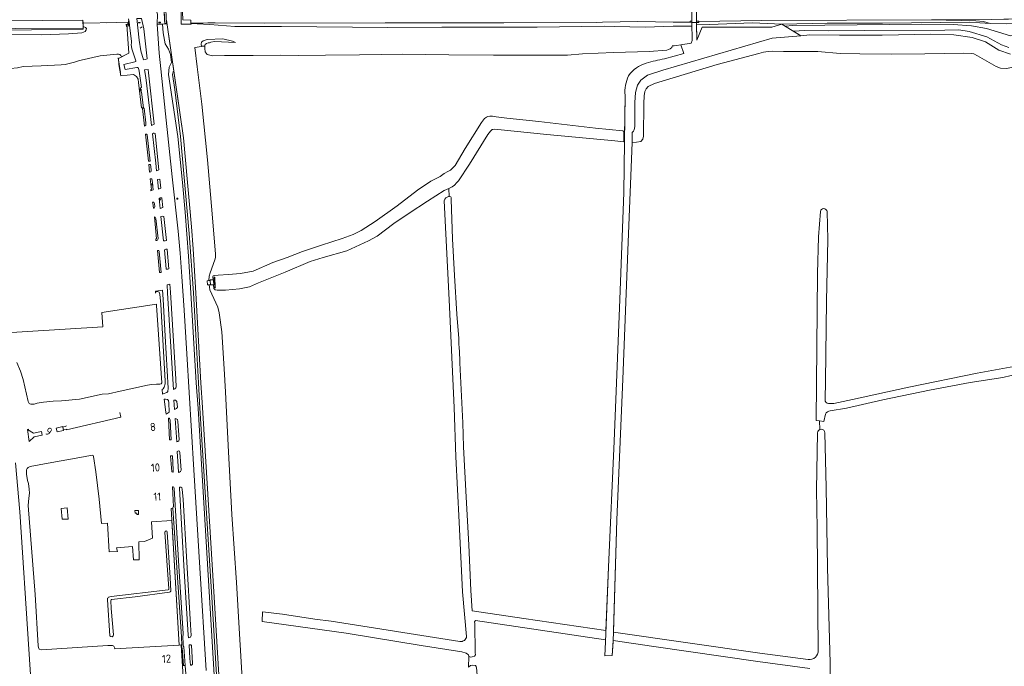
# Model space of a CAD drawing. Header units: metres. Extents: x 209813 to 223847, y 571801 to 587119.
# Tile 563 of 656: x 216690 to 217179, y 585540 to 585862. Entities that reach past the tile are written whole.
import ezdxf
from ezdxf.enums import TextEntityAlignment as Align

# ---------------------------------------------------------------- set-up
doc = ezdxf.new("R2010")
doc.units = ezdxf.units.M
doc.linetypes.add('IE-TERREINAFSCHEIDING', pattern=[10, 8, -2])
for name, color, linetype, lineweight in [('B-RO-GK-BESCHOEIING-G', 8, 'GK-BESCHOEIING', 0), ('B-RO-GK-BESCHOEIING_DAMWAND-G', 8, 'GK-BESCHOEIING', 0), ('B-RO-GR-GRAS-GV', 8, 'Continuous', 0), ('B-RO-GR-GROENVOORZIENING-GV', 8, 'Continuous', 0), ('B-RO-GW-TALUD_KRUIN-G', 8, 'Continuous', 0), ('B-RO-IE-MEUBILAIR_WEGMEUBILAIR-S', 8, 'Continuous', 0), ('B-RO-IE-TERREINAFSCHEIDING-G', 8, 'IE-TERREINAFSCHEIDING', 0), ('B-RO-KL-DATA_CAI-S', 8, 'Continuous', 0), ('B-RO-KL-WATER_BRANDLEIDING_PUT-S', 8, 'Continuous', 0), ('B-RO-KW-KUNSTWERK_DUIKER-GV', 8, 'Continuous', 0), ('B-RO-KW-KUNSTWERK_GEMAAL-GV', 8, 'Continuous', 0), ('B-RO-KW-KUNSTWERK_LANDHOOFD-GV', 8, 'Continuous', 0), ('B-RO-KW-KUNSTWERK_PERRON-GV', 8, 'Continuous', 0), ('B-RO-KW-KUNSTWERK_STUW-GV', 8, 'Continuous', 0), ('B-RO-OG-BEBOUWING-T18', 8, 'Continuous', 0), ('B-RO-OG-WEG-GV', 8, 'Continuous', 0), ('B-RO-VH-ONVERHARD-GV', 8, 'Continuous', 0), ('B-RO-VH-VERHARDING_HALFVERHARDING-GV', 8, 'Continuous', 0), ('B-RO-VH-VERHARDING_HALFVERHARDING_GRIND-GV', 8, 'Continuous', 0), ('B-RO-VH-VERHARDING_OPEN-GV', 8, 'Continuous', 0), ('B-RO-VW-VRI-S', 8, 'Continuous', 0)]:
    doc.layers.add(name, color=color, linetype=linetype, lineweight=lineweight)
doc.styles.add('NLCS-ISO', font='txt')
doc.styles.add('NLCS-ISO-M200-T18', font='txt', dxfattribs={"height": 0.36})
doc.linetypes.add('GK-BESCHOEIING', pattern='A,30,-5,[1,NLCS.shx,S=1,R=0,X=0,Y=0],-5', length=40)

# ---------------------------------------------------------------- blocks, each defined once
blk = doc.blocks.new('SKL-DATA_SIGNAAL_CAIKAST-SO')
at = {"color": 0, "linetype": 'ByBlock', "lineweight": 18}
for points in [[(-2, 2), (2, 2), (2, 1.68), (-2, 1.68)], [(-2, 1.52), (2, 1.52), (2, -2), (-2, -2)]]:
    blk.add_lwpolyline(points, close=True, dxfattribs=at)
at = {"color": 0, "linetype": 'ByBlock', "lineweight": 18, "style": 'NLCS-ISO'}
blk.add_text('cai', height=1.5, dxfattribs=at).set_placement((0, 0), align=Align.MIDDLE_CENTER)
blk = doc.blocks.new('SKL-VRI_PAAL-SO')
at = {"lineweight": 18}
blk.add_circle((0, 0), 1.59, dxfattribs=at)
at = {"lineweight": 18, "style": 'NLCS-ISO'}
blk.add_text('vri', height=1.8, dxfattribs=at).set_placement((-0.1, 0.1), align=Align.MIDDLE_CENTER)
blk = doc.blocks.new('SKL-WATER_BRANDKRAAN_BRANDPUT-SO')
at = {"color": 0, "linetype": 'ByBlock', "lineweight": 18}
blk.add_ellipse((0, 0), major_axis=(2.5, 0), ratio=0.54, dxfattribs=at)
at = {"color": 0, "linetype": 'ByBlock', "lineweight": 18, "style": 'NLCS-ISO'}
blk.add_text('bk', height=1.5, dxfattribs=at).set_placement((0.2, 0), align=Align.MIDDLE_CENTER)
blk = doc.blocks.new('SIE-WEG_SLAGBOOM-SO')
at = {"linetype": 'ByBlock', "lineweight": 18}
h = blk.add_hatch(color=0, dxfattribs=at)
h.dxf.hatch_style = 1
h.paths.add_polyline_path([(0, 0.5), (-1, 0.5), (-2, -0.5), (-1, -0.5)])
h.paths.add_polyline_path([(2, 0.5), (1, 0.5), (0, -0.5), (1, -0.5)])
at = {"color": 0, "linetype": 'ByBlock', "lineweight": 18}
blk.add_lwpolyline([(-2, 0.5), (2, 0.5), (2, -0.5), (-2, -0.5)], close=True, dxfattribs=at)
for points in [[(-2, -0.5), (-1, 0.5)], [(-1, -0.5), (0, 0.5)], [(0, -0.5), (1, 0.5)], [(1, -0.5), (2, 0.5)]]:
    blk.add_lwpolyline(points, dxfattribs=at)

msp = doc.modelspace()

# ---------------------------------------------------------------- linework, layer by layer
at = {"layer": 'B-RO-GK-BESCHOEIING-G', "flags": 128}
for points in [[(216990.059, 585801.009), (216990.059, 585806.154)], [(216994.234, 585800.683), (216994.234, 585805.68)], [(216711.295, 585657.711), (216712.779, 585658.09), (216712.881, 585657.691), (216739.859, 585664.108), (216739.329, 585666.337)], [(216693.403, 585657.905), (216694.016, 585658.074)], [(216710.98, 585659.074), (216712.569, 585659.536), (216712.506, 585659.751)]]:
    msp.add_lwpolyline(points, dxfattribs=at)
at = {"layer": 'B-RO-GK-BESCHOEIING_DAMWAND-G', "flags": 128}
msp.add_lwpolyline([(216762.492, 585861.596), (216770.959, 585803.023), (216773.071, 585780.775), (216774.033, 585769.793), (216774.945, 585758.807), (216775.764, 585747.814), (216776.501, 585736.814), (216777.195, 585725.812), (216779.598, 585681.202), (216780.452, 585668.858), (216786.29, 585574.589), (216792.025, 585477.88), (216795.021, 585422.85), (216799.114, 585356.279), (216803.285, 585291.143), (216804.212, 585277.56), (216804.637, 585275.93), (216804.924, 585275.182), (216805.376, 585274.422)], dxfattribs=at)
at = {"layer": 'B-RO-GR-GRAS-GV', "flags": 128}
for points in [[(217143.107, 585861.74), (217165.123, 585861.192), (217168.996, 585860.904), (217172.279, 585859.908), (217180.281, 585859.658), (217188.967, 585860.053), (217188.904, 585861.7), (217189.423, 585861.692), (217189.418, 585862.2), (217181.454, 585861.981), (217173.084, 585861.795)], [(216774.744, 585859.851), (216784.112, 585859.362), (216796.555, 585858.459), (216819.718, 585858.38), (216872.58, 585857.951), (216899.595, 585858.123), (216946.969, 585858.111), (216980.276, 585858.543), (216985.468, 585858.335), (217000.752, 585857.981), (217014.654, 585858.63), (217023.909, 585858.548), (217023.884, 585860.438), (217023.076, 585860.587), (217014.65, 585860.62), (216996.987, 585860.951), (216979.517, 585860.57), (216976.549, 585860.445), (216930.303, 585860.274), (216871.309, 585860.227), (216811.189, 585860.074), (216786.692, 585860.222)], [(216781.599, 585848.765), (216781.643, 585849.006), (216781.831, 585849.357), (216782.444, 585849.864), (216783.363, 585850.249), (216783.929, 585850.317), (216784.541, 585850.583), (216786.466, 585850.945), (216796.913, 585850.458), (216795.447, 585851.154), (216790.577, 585852.198), (216782.852, 585851.883), (216780.755, 585851.317), (216780.035, 585850.62), (216779.806, 585849.551), (216779.901, 585848.473), (216780.314, 585848.539), (216781.557, 585848.534)], [(216710.104, 585618.646), (216713.142, 585618.91), (216713.67, 585613.232), (216710.633, 585613.232)]]:
    msp.add_lwpolyline(points, close=True, dxfattribs=at)
for points in [[(217143.107, 585861.74), (217058.79, 585861.403), (217027.41, 585860.789), (217027.41, 585860.44), (217026.239, 585860.439), (217026.255, 585859.265)], [(217032.594, 585859.396), (217026.255, 585859.265), (217026.357, 585851.575), (217028.999, 585858.107), (217063.75, 585858.009), (217068.721, 585859.615)], [(217032.594, 585859.396), (217054.027, 585860.232), (217068.721, 585859.615), (217091.262, 585860.039), (217118.672, 585860.062), (217162.014, 585860.461), (217172.279, 585859.908)], [(217068.721, 585859.615), (217070.457, 585858.527), (217074.022, 585858.936), (217138.345, 585859.519), (217153.971, 585859.295), (217163.078, 585858.768), (217170.401, 585857.427), (217182.488, 585853.816), (217183.449, 585853.929), (217186, 585854.685), (217187.172, 585855.183), (217187.93, 585855.732), (217188.664, 585856.875), (217188.995, 585858.081), (217188.967, 585860.053)], [(217181.583, 585847.853), (217177.941, 585849.249), (217170.675, 585853.267), (217161.802, 585855.836), (217156.76, 585856.707), (217149.802, 585856.552), (217109.684, 585856.396), (217092.007, 585856.172), (217080.06, 585856.333), (217074.461, 585856.018), (217078.088, 585853.745), (217082.633, 585854.21), (217097.421, 585854.102), (217118.53, 585854.112), (217142.817, 585854.528), (217154.232, 585854.154), (217163.367, 585852.941), (217169.933, 585850.716), (217176.63, 585846.537), (217182.404, 585844.582)], [(216779.901, 585848.473), (216776.606, 585847.946)], [(216776.606, 585847.946), (216777.731, 585838.252), (216780.162, 585819.796), (216783.034, 585791.985), (216785.293, 585765.167), (216786.947, 585745.162), (216786.914, 585743.52), (216786.68, 585742.381), (216784.198, 585735.884), (216783.767, 585734.263), (216783.565, 585731.98), (216784.282, 585732.012), (216784.267, 585732.289), (216785.735, 585732.368), (216785.633, 585733.817), (216785.83, 585734.327), (216786.438, 585734.54), (216788.195, 585734.734), (216793.351, 585734.99), (216799.387, 585735.434), (216805.745, 585736.748), (216815.516, 585740.933), (216822.561, 585743.426), (216830.204, 585746.387), (216839.661, 585749.623), (216849.869, 585752.931), (216855.495, 585754.919), (216859.424, 585756.885), (216866.405, 585761.328), (216877.246, 585769.209), (216887.418, 585776.972), (216894.074, 585781.45), (216898.68, 585783.72), (216900.728, 585785.182), (216902.498, 585786.25), (216903.849, 585786.899), (216906.149, 585789.21), (216911.141, 585797.735), (216919.33, 585810.646), (216920.826, 585812.624), (216921.683, 585813.225), (216922.474, 585813.635), (216923.441, 585813.753), (216924.697, 585813.795), (216925.785, 585813.646), (216926.513, 585813.483), (216931.906, 585812.779), (216947.762, 585811.045), (216975.932, 585807.764), (216989.576, 585806.407), (216990.059, 585806.154)], [(217010.335, 585842.281), (217019.967, 585844.987), (217018.333, 585849.321), (217014.037, 585848.643), (217013.932, 585848.01), (217013.172, 585847.266), (217011.491, 585846.667), (217002.67, 585846.009), (216985.09, 585845.478), (216969.549, 585844.703), (216962.077, 585844.155), (216925.233, 585844.171), (216902.991, 585844.242), (216880.062, 585844.566), (216858.595, 585844.319), (216841.731, 585844.056), (216828.102, 585843.931), (216819.334, 585844.191), (216805.667, 585844.022), (216791.351, 585843.909), (216785.41, 585843.71), (216782.866, 585844.407), (216781.813, 585845.859), (216781.557, 585847.402), (216781.557, 585848.534)], [(217064.126, 585846.081), (217061.935, 585845.963), (217059.561, 585845.565), (217057.196, 585844.9), (217036.477, 585839.46), (217005.357, 585829.947), (217002.118, 585828.457), (217001.222, 585827.44), (217000.492, 585826.008), (217000.16, 585823.823), (216999.962, 585820.142), (216999.86, 585803.903), (216999.521, 585802.317), (216998.599, 585801.185), (216996.433, 585800.813), (216994.234, 585800.683), (216992.215, 585751.115), (216989.534, 585682.96), (216986.625, 585612.964), (216984.883, 585557.146), (217057.741, 585546.699), (217081.682, 585543.444)], [(217193.986, 585838.79), (217193.741, 585835.342), (217190.699, 585835.276), (217190.607, 585839.06), (217184.864, 585839.703), (217184.54, 585838.82), (217183.667, 585838.076), (217180.385, 585837.534), (217177.378, 585837.664), (217175.225, 585838.448), (217166.02, 585843.871), (217164.204, 585844.714), (217163.127, 585844.936), (217158.99, 585845.096), (217139.819, 585844.862), (217123.081, 585844.623), (217107.387, 585844.819), (217097.739, 585845.02), (217086.612, 585845.883), (217083.201, 585846.003), (217082.372, 585845.881), (217069.455, 585845.878), (217064.126, 585846.081)], [(216990.469, 585803.598), (216990.674, 585824.219)], [(216990.059, 585806.154), (216990.059, 585801.009), (216985.589, 585801.46), (216951.692, 585804.631), (216927.437, 585807.224), (216925.638, 585807.282), (216924.85, 585807.208), (216924.491, 585807.099), (216923.73, 585806.314), (216922.389, 585804.645), (216913.333, 585789.983), (216907.891, 585781.606), (216906.926, 585780.739), (216905.757, 585779.493), (216904.659, 585778.636), (216903.741, 585778.079), (216903.077, 585777.821), (216903.171, 585773.843), (216903.385, 585773.846), (216904.07, 585773.703), (216904.23, 585773.353), (216904.245, 585772.362), (216904.817, 585752.684), (216905.805, 585734.51), (216906.941, 585715.325), (216907.901, 585703.206), (216907.957, 585699.662), (216908.071, 585699.377), (216908.465, 585692.491), (216908.509, 585691.06), (216909.922, 585661.221), (216910.373, 585649.249), (216911.666, 585624.253), (216912.918, 585600.468), (216913.975, 585577.912), (216914.663, 585567.727), (216940.328, 585563.922), (216981.144, 585557.978), (216982.43, 585589.43), (216985.195, 585652.159), (216988.029, 585722.615), (216990.09, 585775.741), (216990.442, 585800.875), (216990.469, 585803.598), (216990.059, 585803.598)], [(216903.077, 585777.821), (216900.719, 585776.799), (216892.393, 585771.53), (216883.255, 585765.542), (216875.642, 585760.366), (216867.337, 585754.148), (216863.051, 585751.774), (216852.283, 585746.87), (216840.457, 585743.454), (216834.04, 585741.408), (216821.533, 585736.129), (216808.341, 585730.914), (216803.839, 585728.833), (216798.904, 585727.9), (216791.984, 585727.282), (216787.783, 585727.239), (216786.692, 585727.37), (216786.092, 585728.042), (216785.937, 585729.924), (216784.396, 585729.873), (216783.832, 585729.847)], [(216902.858, 585773.838), (216903.171, 585773.843)], [(216911.828, 585555.018), (216909.865, 585577.107), (216908.126, 585611.881), (216906.449, 585644.314), (216905.723, 585668.904), (216903.169, 585722.389), (216900.642, 585771.74)], [(217087.603, 585657.905), (217087.316, 585662.152), (217085.746, 585662.359), (217086.459, 585735.489), (217086.92, 585753.765), (217087.892, 585766.385)], [(217091.148, 585766.355), (217091.55, 585752.35), (217090.871, 585721.701), (217090.423, 585682.046), (217090.172, 585672.731)], [(216783.832, 585729.847), (216783.924, 585728.693), (216784.187, 585727.328), (216788.149, 585718.721), (216788.774, 585716.017), (216790.072, 585706.486), (216791.217, 585688.062), (216791.839, 585676.64), (216793.246, 585649.928), (216795.112, 585615.701), (216797.344, 585581.831), (216798.74, 585559.043), (216800.499, 585528.459)], [(216688.071, 585691.197), (216689.874, 585686.884), (216691.221, 585682.804), (216693.751, 585671.907), (216694.3, 585670.767), (216694.514, 585670.606), (216695.13, 585670.449), (216696.736, 585670.576), (216698.277, 585670.981), (216701.428, 585671.565), (216706.172, 585672.044), (216710.256, 585672.168), (216719.196, 585673.074), (216730.633, 585675.54), (216733.713, 585675.695), (216739.529, 585677.059), (216753.036, 585679.892), (216755.118, 585680.259), (216757.634, 585680.48), (216759.203, 585680.496), (216759.902, 585680.658), (216760.223, 585681.131), (216757.638, 585719.655), (216757.591, 585720.188), (216730.428, 585716.129), (216730.939, 585709.038), (216674.546, 585705.444)], [(217186.813, 585685.789), (217178.589, 585683.702), (217162.358, 585681.214), (217142.08, 585677.467), (217118.826, 585672.673), (217100.797, 585668.537), (217092.746, 585667.217), (217091.955, 585667.021), (217091.354, 585666.689), (217090.78, 585666.148), (217090.413, 585665.487), (217089.552, 585661.856), (217087.316, 585662.152)], [(217091.95, 585670.782), (217094.57, 585670.894), (217103.831, 585672.812), (217131.81, 585678.898), (217165.838, 585685.965), (217185.811, 585689.531)], [(217086.789, 585548.176), (217086.289, 585608.602), (217085.985, 585627.853), (217086.37, 585656.303)], [(217090.11, 585656.291), (217090.753, 585629.116), (217091.457, 585589.063), (217092.63, 585541.922), (217092.879, 585507.198), (217092.761, 585485.509)], [(216725.559, 585645.19), (216721.217, 585644.324), (216703.759, 585641.143), (216694.668, 585639.48), (216693.704, 585639.018), (216693.239, 585638.521), (216692.853, 585637.811), (216692.943, 585635.777), (216693.395, 585632.576), (216693.836, 585631.057), (216694.3, 585628.307), (216694.437, 585626.207), (216694.042, 585623.838), (216693.773, 585620.111), (216697.145, 585575.898), (216698.779, 585550.24), (216698.871, 585549.433), (216699.269, 585548.692), (216700.32, 585548.239), (216733.424, 585550.397), (216735.018, 585550.449)], [(216729, 585623.24), (216727.394, 585636.903), (216726.324, 585644.465)], [(216701.872, 585479.245), (216699.116, 585479.072), (216698.629, 585480.311), (216689.64, 585616.948), (216687.506, 585641.303)], [(216736.766, 585548.832), (216768.864, 585550.695), (216765.206, 585612.574), (216755.135, 585611.911), (216755.532, 585603.856), (216751.57, 585602.139), (216748.797, 585602.007), (216748.929, 585593.159), (216746.156, 585593.027), (216745.712, 585599.768), (216737.704, 585599.102), (216738.1, 585597.253), (216734.006, 585597.121), (216733.129, 585611.396), (216730.177, 585611.119), (216729, 585623.24)], [(216763.747, 585578.719), (216761.778, 585606.836)], [(216762.93, 585606.912), (216764.423, 585584.251), (216764.714, 585577.555)], [(216733.782, 585574.512), (216735.1, 585574.816), (216763.395, 585578.088)], [(216734.413, 585555.318), (216733.147, 585573.184)], [(216764.006, 585576.922), (216746.95, 585574.687), (216735.189, 585573.402)], [(216734.814, 585572.839), (216734.966, 585568.923), (216736.11, 585555.806)], [(216912.903, 585545.04), (216912.715, 585545.764), (216912.356, 585546.198), (216911.621, 585546.715), (216909.521, 585547.277), (216889.321, 585550.507), (216852.009, 585556.641), (216810.144, 585562.455), (216810.366, 585567.15), (216820.241, 585565.989), (216836.419, 585563.621), (216844.429, 585562.579), (216908.506, 585552.513)], [(216980.909, 585552.222), (216980.951, 585553.256), (216916.324, 585562.886), (216915.826, 585562.306), (216915.935, 585561.445), (216916.147, 585546.84), (216916.252, 585545.888), (216915.807, 585545.194), (216914.684, 585544.769), (216913.996, 585544.663), (216912.903, 585545.04), (216912.863, 585539.743), (216913.837, 585540.483), (216914.79, 585540.747), (216916.344, 585540.503), (216916.628, 585540.033), (216916.959, 585538.154), (216920.769, 585467.987), (216923.627, 585425.018), (216924.262, 585411.577), (216925.426, 585387.765), (216926.061, 585374.218), (216927.906, 585366.629)], [(217082.602, 585539.054), (217056.724, 585542.581), (217005.04, 585549.936), (216984.754, 585553.031), (216984.288, 585545.477), (216980.656, 585545.387), (216980.909, 585552.222)]]:
    msp.add_lwpolyline(points, dxfattribs=at)
at = {"layer": 'B-RO-GR-GRAS-GV'}
for points in [[(217001.218, 585840.142, -0.0352989), (217010.335, 585842.281)], [(216992.462, 585833.831, -0.1775079), (217001.218, 585840.142)], [(216990.674, 585824.219, -0.1326505), (216992.462, 585833.831)], [(216900.642, 585771.74, -0.2846446), (216902.858, 585773.838)], [(217087.892, 585766.385, -0.8796177), (217091.148, 585766.355)], [(217090.172, 585672.731, 0.4140831), (217091.95, 585670.782)], [(216726.324, 585644.465, 0.4025804), (216725.559, 585645.19)], [(216761.778, 585606.836, -0.9672785), (216762.93, 585606.912)], [(216763.395, 585578.088, 0.2770589), (216763.747, 585578.719)], [(216733.147, 585573.184, -0.2789579), (216733.782, 585574.512)], [(216735.189, 585573.402, 0.1504727), (216734.814, 585572.839)], [(216764.714, 585577.555, -0.2694053), (216764.006, 585576.922)], [(216736.11, 585555.806, -0.8258252), (216734.413, 585555.318)], [(216908.506, 585552.513, 0.4420494), (216911.828, 585555.018)], [(216735.018, 585550.449, -0.5256617), (216736.766, 585548.832)], [(217081.682, 585543.444, 0.4619441), (217086.789, 585548.176)]]:
    msp.add_lwpolyline(points, format="xyb", dxfattribs=at)
msp.add_arc((217088.239, 585656.139), 1.877, 4.65009, 177.61692, dxfattribs=at)
at = {"layer": 'B-RO-GR-GROENVOORZIENING-GV', "flags": 128}
for points in [[(216721.068, 585857.615), (216620.301, 585857.014), (216620.315, 585855.995), (216608.891, 585855.957), (216608.826, 585856.684), (216557.94, 585856.64), (216557.939, 585855.674), (216558.258, 585855.672), (216558.24, 585856.116), (216562.769, 585856.039), (216594.104, 585856.273), (216607.551, 585856.3), (216608.481, 585855.506), (216620.826, 585855.683), (216620.798, 585856.307), (216622.797, 585856.336), (216641.883, 585856.479), (216669.543, 585856.455), (216721.078, 585857.087)], [(216700.25, 585854.172), (216713.806, 585854.782), (216720.428, 585855.209), (216722.04, 585855.87), (216722.661, 585856.666), (216722.681, 585857.405), (216722.234, 585857.949), (216721.052, 585858.453), (216721.078, 585857.087)], [(216740.193, 585843.235), (216743.883, 585845.053), (216742.803, 585859.453), (216743.864, 585859.05), (216744.108, 585859.08), (216743.93, 585860.54), (216737.914, 585860.331), (216721.041, 585860.005), (216721.052, 585858.453)], [(216700.25, 585854.172), (216683.845, 585854.611), (216669.008, 585853.508), (216645.217, 585854.199), (216622.699, 585853.734), (216621.034, 585853.156), (216611.654, 585852.918), (216607.575, 585853.156), (216606.08, 585854.006), (216600.404, 585854.278), (216569.941, 585853.476), (216568.481, 585852.953), (216557.391, 585853.063), (216557.469, 585850.796), (216546.639, 585851.126), (216542.988, 585850.426), (216523.374, 585848.933), (216502.707, 585849.009), (216487.187, 585848.862), (216457.224, 585849.031), (216433.583, 585848.763)], [(216431.718, 585833.672), (216458.506, 585833.848), (216484.41, 585834.173), (216506.675, 585834.41), (216532.458, 585834.406), (216557.24, 585834.375), (216580.804, 585834.904), (216600.934, 585835.02), (216620.726, 585835.025), (216641.17, 585835.099), (216654.262, 585835.306), (216666.102, 585835.985), (216672.956, 585836.547), (216681.463, 585837.207), (216688.355, 585837.898), (216691.252, 585838.42), (216700.202, 585838.739), (216710.155, 585839.25), (216712.174, 585839.556), (216716.762, 585840.722), (216718.83, 585841.252), (216720.118, 585841.704), (216729.477, 585843.772), (216737.921, 585844.692)]]:
    msp.add_lwpolyline(points, dxfattribs=at)
at = {"layer": 'B-RO-GR-GROENVOORZIENING-GV'}
msp.add_lwpolyline([(216737.921, 585844.692, -0.3960327), (216740.193, 585843.235)], format="xyb", dxfattribs=at)
at = {"layer": 'B-RO-GW-TALUD_KRUIN-G', "flags": 128}
for points in [[(216760.524, 585859.606), (216760.901, 585855.265), (216761.919, 585849.742), (216763.611, 585847.026), (216764.495, 585844.492), (216764.982, 585840.513), (216763.936, 585838.164), (216763.482, 585834.573), (216768.124, 585803.662), (216770.561, 585780.732), (216771.768, 585766.099), (216772.634, 585755.121), (216773.443, 585744.139), (216774.715, 585725.83), (216777.328, 585681.108), (216778.233, 585668.372), (216783.981, 585574.555), (216789.771, 585477.731), (216792.392, 585422.504), (216796.751, 585355.843), (216801.23, 585290.746), (216802.016, 585277.837), (216802.438, 585277.788)], [(217023.076, 585860.587), (217014.65, 585860.62), (216996.987, 585860.951), (216979.517, 585860.57), (216976.549, 585860.445), (216930.303, 585860.274), (216871.309, 585860.227), (216811.189, 585860.074), (216786.692, 585860.222), (216774.744, 585859.851)]]:
    msp.add_lwpolyline(points, dxfattribs=at)
at = {"layer": 'B-RO-IE-TERREINAFSCHEIDING-G', "flags": 128}
for points in [[(216737.914, 585860.331), (216732.778, 585860.223)], [(216742.625, 585858.325), (216742.521, 585859.525)], [(216742.625, 585858.325), (216743.819, 585858.702), (216743.616, 585861.199)], [(216750.386, 585858.188), (216749.376, 585857.621)], [(217016.242, 585848.991), (217014.048, 585848.683)], [(216739.634, 585835.484), (216738.587, 585842.794)]]:
    msp.add_lwpolyline(points, dxfattribs=at)
at = {"layer": 'B-RO-KW-KUNSTWERK_DUIKER-GV', "flags": 128}
msp.add_lwpolyline([(217023.711, 585873.205), (217023.884, 585860.438), (217026.239, 585860.439), (217026.066, 585873.218)], close=True, dxfattribs=at)
msp.add_lwpolyline([(217023.711, 585873.205), (217023.884, 585860.438), (217026.239, 585860.439), (217026.066, 585873.218)], close=True, dxfattribs=at)
at = {"layer": 'B-RO-KW-KUNSTWERK_GEMAAL-GV', "flags": 128}
for points in [[(216784.282, 585732.012), (216782.863, 585731.948), (216782.96, 585729.808), (216784.396, 585729.873)], [(216786.486, 585729.967), (216786.389, 585732.108), (216785.98, 585732.089), (216786.094, 585729.949)], [(216710.98, 585659.074), (216710.92, 585659.331), (216707.647, 585658.567), (216708.16, 585656.788), (216711.347, 585657.485)]]:
    msp.add_lwpolyline(points, close=True, dxfattribs=at)
at = {"layer": 'B-RO-KW-KUNSTWERK_LANDHOOFD-GV', "flags": 128}
for points in [[(216761.235, 585870.246), (216761.569, 585861.52), (216761.682, 585859.812), (216762.616, 585859.814), (216762.004, 585870.087), (216761.931, 585870.212)], [(216769.896, 585871.162), (216769.896, 585859.594), (216774.784, 585859.594), (216774.714, 585860.044), (216774.621, 585861.538), (216770.603, 585861.615), (216770.299, 585869.548), (216774.121, 585869.58), (216774.01, 585871.176)]]:
    msp.add_lwpolyline(points, close=True, dxfattribs=at)
at = {"layer": 'B-RO-KW-KUNSTWERK_PERRON-GV', "flags": 128}
for points in [[(216721.068, 585857.615), (216721.004, 585861.603), (216620.859, 585860.704), (216558.028, 585860.695), (216557.94, 585856.64), (216608.826, 585856.684), (216608.891, 585855.957), (216620.315, 585855.995), (216620.301, 585857.014)], [(216693.403, 585657.905), (216694.236, 585651.987), (216696.744, 585654.338), (216700.676, 585655.15), (216700.406, 585656.876), (216696.367, 585656.062)]]:
    msp.add_lwpolyline(points, close=True, dxfattribs=at)
at = {"layer": 'B-RO-KW-KUNSTWERK_STUW-GV', "flags": 128}
msp.add_lwpolyline([(216786.83, 585728.799), (216786.609, 585733.686), (216786.318, 585733.673), (216786.561, 585728.306), (216786.852, 585728.319)], close=True, dxfattribs=at)
at = {"layer": 'B-RO-OG-WEG-GV', "flags": 128}
for points in [[(216750.05, 585862.328), (216747.861, 585862.31), (216748.909, 585851.628), (216749.712, 585846.313), (216751.109, 585841.857), (216752.054, 585842.009), (216752.866, 585842.268), (216751.2, 585857.21)], [(216738.696, 585842.497), (216738.88, 585839.5), (216739.9, 585833.788), (216746.068, 585834.479), (216747.601, 585833.503), (216748.423, 585832.25), (216748.655, 585830.606), (216750.197, 585817.871), (216751.039, 585817.972), (216750.111, 585825.742), (216749.89, 585825.701), (216749.612, 585827.94), (216750.165, 585827.995), (216749.015, 585836.227), (216748.595, 585837.626), (216748.177, 585837.98), (216747.796, 585838.068), (216741.946, 585836.917), (216741.379, 585839.516), (216746.861, 585840.789), (216747.241, 585841.006), (216747.312, 585841.346), (216745.312, 585847.324), (216745.031, 585849.476), (216745.115, 585850.118), (216745.112, 585850.847), (216744.108, 585859.08), (216743.864, 585859.05), (216742.803, 585859.453), (216743.883, 585845.053)], [(216756.34, 585809.764), (216753.609, 585835.295), (216753.41, 585836.927), (216751.661, 585836.89), (216752.207, 585833.089), (216754.594, 585813.664), (216755.094, 585809.054)], [(216750.65, 585817.617), (216751.627, 585808.886), (216752.228, 585809.191), (216752.292, 585809.661), (216752.262, 585810.54), (216751.394, 585817.706)], [(216753.558, 585791.414), (216754.478, 585791.469), (216752.911, 585804.555), (216752.665, 585804.877), (216752.075, 585804.874)], [(216757.206, 585790.346), (216757.621, 585786.622), (216758.761, 585787.038), (216756.851, 585805.159), (216756.491, 585805.252), (216756.016, 585805.285), (216755.6, 585805.002)], [(216754.667, 585789.786), (216753.743, 585789.719), (216754.151, 585785.977), (216754.75, 585786.079), (216754.913, 585786.517), (216754.957, 585787.197)], [(216758.934, 585772.845), (216759.465, 585767.83), (216760.798, 585768.345), (216760.275, 585773.046), (216760.034, 585773.187), (216759.474, 585773.161)], [(216762.537, 585752.006), (216761.289, 585763.857), (216760.468, 585764), (216759.811, 585763.914), (216761.059, 585751.712), (216761.871, 585751.735)], [(216757.286, 585762.81), (216757.001, 585763.476), (216756.571, 585763.663), (216757.506, 585752.706), (216757.207, 585752.68), (216757.292, 585751.959), (216757.691, 585751.993), (216758.093, 585752.154), (216758.24, 585752.436), (216758.334, 585752.994)], [(216758.121, 585746.999), (216759.071, 585735.967), (216759.939, 585736.053), (216758.969, 585746.529), (216758.686, 585746.943)], [(216762.366, 585737.818), (216762.599, 585737.622), (216763.169, 585737.622), (216763.761, 585737.839), (216762.969, 585747.499), (216762.67, 585747.578), (216762.276, 585747.578), (216761.508, 585747.273)], [(216765.658, 585683.028), (216766.002, 585677.813), (216766.694, 585678.16), (216767.135, 585678.614), (216767.315, 585679.148), (216767.254, 585682.931), (216764.566, 585726.184), (216764.235, 585730.137), (216763.505, 585730.093), (216762.881, 585729.838), (216763.094, 585725.863)], [(216760.599, 585675.538), (216760.834, 585675.588), (216762.731, 585676.377), (216763.292, 585676.837), (216763.393, 585678.515), (216761.867, 585704.347), (216760.832, 585722.766), (216760.643, 585727.195), (216757.024, 585726.683), (216757.1, 585725.81), (216757.488, 585726.395), (216758.196, 585726.596), (216758.931, 585726.294), (216759.271, 585725.315), (216759.681, 585720.056), (216761.95, 585682.133), (216761.901, 585680.565), (216761.397, 585678.93), (216760.947, 585678.201), (216760.441, 585677.883)], [(216764.111, 585652.752), (216764.946, 585652.8), (216764.375, 585662.556), (216764.119, 585663.328), (216763.823, 585663.545), (216763.549, 585663.543)], [(216768.887, 585652.905), (216768.232, 585661.889), (216768.105, 585662.817), (216767.444, 585663.26), (216766.861, 585663.342), (216767.66, 585651.848), (216768.146, 585651.96), (216768.653, 585652.354)], [(216769.805, 585637.667), (216769.171, 585646.531), (216768.964, 585647.096), (216768.464, 585647.227), (216767.929, 585647.007), (216768.345, 585639.615), (216768.604, 585636.495), (216768.976, 585636.688), (216769.501, 585637.016)], [(216765.476, 585644.863), (216764.531, 585644.797), (216765.14, 585636.791), (216765.665, 585636.651), (216765.886, 585636.796), (216765.905, 585637.911)], [(216773.447, 585554.3), (216774.014, 585554.4), (216774.562, 585554.686), (216774.829, 585555.383), (216774.564, 585560.746), (216770.814, 585623.097), (216770.327, 585628.256), (216770.108, 585628.821), (216769.656, 585629.199), (216769.336, 585629.311), (216769.04, 585629.188), (216768.965, 585628.626), (216771.392, 585587.439), (216773.389, 585555.785)], [(216774.204, 585544.03), (216774.475, 585540.688), (216775.063, 585540.757), (216775.411, 585541.135), (216775.552, 585541.765), (216774.996, 585550.449), (216774.65, 585550.867), (216773.754, 585550.84)]]:
    msp.add_lwpolyline(points, close=True, dxfattribs=at)
for points in [[(216789.771, 585477.731), (216783.981, 585574.555), (216778.233, 585668.372), (216777.328, 585681.108), (216774.715, 585725.83), (216773.443, 585744.139), (216772.634, 585755.121), (216771.768, 585766.099), (216770.561, 585780.732), (216768.124, 585803.662), (216763.482, 585834.573), (216763.936, 585838.164), (216764.982, 585840.513), (216764.495, 585844.492), (216763.611, 585847.026), (216761.919, 585849.742), (216760.901, 585855.265), (216760.524, 585859.606), (216757.936, 585859.571), (216758.855, 585845.114), (216759.685, 585837.295), (216761.991, 585815.011), (216765.379, 585783.575), (216768.334, 585756.509), (216769.434, 585745.604), (216770.262, 585734.074), (216771.332, 585717.259), (216772.678, 585695.633), (216776.211, 585637.886), (216779.079, 585589.156), (216782.211, 585538.068)], [(216796.751, 585355.843), (216801.23, 585290.746), (216802.016, 585277.837), (216802.861, 585277.738), (216802.24, 585290.947), (216797.768, 585356.029), (216793.51, 585422.566), (216790.86, 585477.922), (216785.133, 585574.495), (216779.079, 585668.478), (216778.477, 585681.137), (216776.021, 585725.836), (216773.897, 585755.382), (216769.52, 585803.689), (216766.62, 585827.036), (216765.583, 585834.466), (216765.884, 585835.76), (216766.159, 585836.23), (216762.492, 585861.596), (216762.628, 585859.634), (216760.524, 585859.606)], [(216792.025, 585477.88), (216786.29, 585574.589), (216780.452, 585668.858), (216779.598, 585681.202), (216777.195, 585725.812), (216776.501, 585736.814), (216775.764, 585747.814), (216774.945, 585758.807), (216774.033, 585769.793), (216773.071, 585780.775), (216770.959, 585803.023), (216766.159, 585836.23)], [(216771.865, 585540.499), (216771.261, 585549.784), (216771.077, 585550.054), (216770.912, 585551.033), (216770.677, 585555.13), (216770.886, 585555.534), (216770.835, 585556.421), (216768.89, 585587.283), (216766.428, 585628.621), (216766.145, 585629.227), (216765.909, 585629.424), (216765.587, 585629.409), (216766.097, 585619.387), (216765.797, 585619.372), (216765.781, 585618.888)], [(216772.134, 585536.364), (216771.865, 585540.499), (216770.668, 585540.478), (216770.092, 585549.357), (216770.128, 585550.538), (216769.94, 585554.731), (216765.79, 585618.74), (216764.846, 585618.656), (216768.864, 585550.695), (216769.852, 585550.752), (216773.889, 585486.77), (216773.693, 585486.759)], [(216770.092, 585549.357), (216770.391, 585549.376), (216770.962, 585540.575), (216770.663, 585540.556)]]:
    msp.add_lwpolyline(points, dxfattribs=at)
at = {"layer": 'B-RO-VH-ONVERHARD-GV', "flags": 128}
for points in [[(216990.674, 585824.219), (216990.442, 585800.875), (216990.09, 585775.741), (216988.029, 585722.615), (216985.195, 585652.159), (216982.43, 585589.43), (216980.909, 585552.222), (216980.656, 585545.387), (216984.288, 585545.477), (216984.731, 585552.282), (216986.625, 585612.964), (216989.534, 585682.96), (216992.215, 585751.115), (216994.234, 585800.683), (216994.234, 585805.68), (216994.917, 585806.251), (216995.26, 585806.985), (216995.556, 585808.612), (216995.491, 585820.57), (216995.786, 585825.472), (216996.776, 585829.237), (216998.446, 585831.643), (217001.897, 585834.106), (217009.512, 585836.644), (217063.911, 585852.616), (217078.088, 585853.745), (217068.721, 585859.615), (217063.75, 585858.009), (217028.999, 585858.107), (217026.357, 585851.575), (217026.239, 585860.439), (217023.884, 585860.438)], [(217023.884, 585860.438), (217024.007, 585851.353), (217023.584, 585850.023), (217018.333, 585849.321), (217019.967, 585844.987), (217010.335, 585842.281)]]:
    msp.add_lwpolyline(points, dxfattribs=at)
at = {"layer": 'B-RO-VH-VERHARDING_HALFVERHARDING-GV', "flags": 128}
for points in [[(216774.722, 585859.99), (216783.1, 585860.168), (216786.692, 585860.222), (216811.189, 585860.074), (216871.309, 585860.227), (216930.303, 585860.274), (216976.549, 585860.445), (216979.517, 585860.57), (216996.987, 585860.951), (217014.65, 585860.62), (217023.076, 585860.587), (217023.074, 585861.008), (217023.876, 585861.013), (217023.72, 585872.556), (216989.238, 585872.301), (216916.123, 585872.047), (216872.81, 585871.609), (216822.939, 585871.245), (216774.032, 585871.157), (216774.121, 585869.58), (216770.299, 585869.548), (216770.603, 585861.615), (216774.621, 585861.538)], [(217026.824, 585872.561), (217026.075, 585872.56), (217026.231, 585861.026), (217027.41, 585861.033), (217027.41, 585860.789), (217058.79, 585861.403), (217143.107, 585861.74), (217173.084, 585861.795), (217185.034, 585862.18), (217189.418, 585862.2), (217189.316, 585873.456), (217186.174, 585873.421), (217165.203, 585873.405), (217153.571, 585873.113), (217093.341, 585873.015), (217085.532, 585872.636), (217048.075, 585872.379)], [(216757.468, 585868.603), (216757.49, 585866.414), (216757.999, 585864.593), (216757.936, 585859.571), (216762.628, 585859.634), (216762.616, 585859.814), (216761.682, 585859.812), (216761.249, 585869.455), (216761.235, 585870.246), (216757.246, 585870.196), (216757.349, 585869.844)]]:
    msp.add_lwpolyline(points, close=True, dxfattribs=at)
msp.add_lwpolyline([(216544.484, 585863.138), (216544.361, 585860.672), (216544.337, 585859.35), (216558.002, 585859.407), (216558.028, 585860.695), (216620.859, 585860.704), (216721.004, 585861.603), (216721.041, 585860.005), (216737.914, 585860.331), (216743.93, 585860.54), (216743.717, 585862.275)], dxfattribs=at)
at = {"layer": 'B-RO-VH-VERHARDING_HALFVERHARDING_GRIND-GV', "flags": 128}
for points in [[(216755.101, 585776.817), (216755.905, 585777.162), (216755.492, 585781.874), (216755.331, 585782.504), (216755.029, 585782.619), (216754.478, 585782.672), (216755.057, 585777.336), (216754.759, 585777.304), (216754.829, 585776.662)], [(216759.265, 585782.365), (216758.033, 585782.322), (216758.504, 585777.438), (216759.755, 585778.017)], [(216755.774, 585770.477), (216756.059, 585768.04), (216756.354, 585768.092), (216756.588, 585768.32), (216756.697, 585768.714), (216756.565, 585770.379), (216756.269, 585771.007), (216755.639, 585770.974)], [(216763.68, 585671.187), (216763.527, 585672.327), (216763.032, 585672.775), (216762.124, 585672.992), (216761.43, 585673.008), (216762.198, 585666.55), (216762.36, 585665.511), (216763.915, 585666.513)], [(216767.967, 585668.995), (216767.768, 585671.819), (216766.956, 585672.55), (216766.271, 585672.548), (216766.565, 585667.887), (216767.602, 585668.308)]]:
    msp.add_lwpolyline(points, close=True, dxfattribs=at)
at = {"layer": 'B-RO-VH-VERHARDING_OPEN-GV', "flags": 128}
for points in [[(216710.633, 585613.232), (216713.67, 585613.232), (216713.142, 585618.91), (216710.104, 585618.646)], [(216746.779, 585617.578), (216746.938, 585616.259), (216747.732, 585616.219), (216747.772, 585615.703), (216748.645, 585615.663), (216748.568, 585617.687)]]:
    msp.add_lwpolyline(points, close=True, dxfattribs=at)

# ---------------------------------------------------------------- block references
at = {"layer": 'B-RO-IE-MEUBILAIR_WEGMEUBILAIR-S', "xscale": 0.2, "yscale": 0.2, "zscale": 0.2}
for p in [(216749.035, 585860.316), (216759.162, 585860.372)]:
    msp.add_blockref('SIE-WEG_SLAGBOOM-SO', p, dxfattribs=at)
at = {"layer": 'B-RO-KL-DATA_CAI-S', "xscale": 0.2, "yscale": 0.2, "zscale": 0.2}
msp.add_blockref('SKL-DATA_SIGNAAL_CAIKAST-SO', (216749.545, 585826.736), dxfattribs=at)
at = {"layer": 'B-RO-KL-WATER_BRANDLEIDING_PUT-S', "xscale": 0.2, "yscale": 0.2, "zscale": 0.2}
msp.add_blockref('SKL-WATER_BRANDKRAAN_BRANDPUT-SO', (216755.236, 585779.785), dxfattribs=at)
at = {"layer": 'B-RO-VW-VRI-S', "xscale": 0.2, "yscale": 0.2, "zscale": 0.2}
for p in [(216743.557, 585859.773), (216759.243, 585772.287), (216767.943, 585772.728)]:
    msp.add_blockref('SKL-VRI_PAAL-SO', p, dxfattribs=at)

# ---------------------------------------------------------------- texts
at = {"layer": 'B-RO-OG-BEBOUWING-T18', "style": 'NLCS-ISO-M200-T18'}
for s, rotation, p in [('8', 6.6, (216755.791, 585659.194)), ('9', 326.2, (216703.964, 585656.94)), ('10', 3.6, (216757.08, 585639.004)), ('11', 3.4, (216757.974, 585624.526)), ('12', 3.3, (216762.564, 585543.9))]:
    msp.add_text(s, height=4, rotation=rotation, dxfattribs=at).set_placement(p, align=Align.MIDDLE)

doc.saveas('drawing.dxf')
